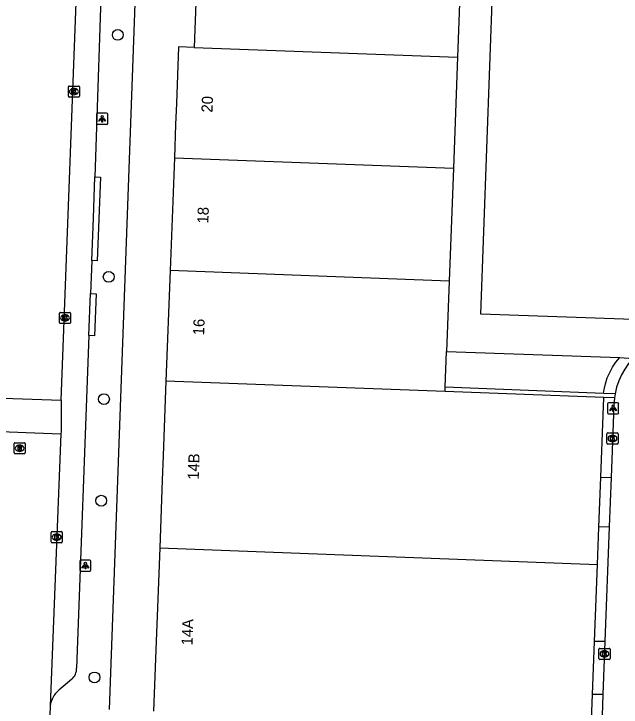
# Model space of a CAD drawing. Extents: x 161355 to 162026, y 386504 to 387459.
# Drawn here: x 161841.2 to 161895.9, y 387323.4 to 387385.9 of the extents above; entities that cross this region are included whole.
import ezdxf

# ---------------------------------------------------------------- set-up
doc = ezdxf.new("R2010")
doc.units = 0
for name, color, linetype in [('IMGEO_Boom', 7, 'Continuous'), ('IMGEO_Kolk', 7, 'Continuous'), ('IMGEO_Lichtpunt', 7, 'Continuous'), ('IMGEO_Pand', 7, 'Continuous'), ('IMGEO_Pand_nummerreeks', 7, 'Continuous'), ('IMGEO_Rijbaan_lokaal_open', 7, 'Continuous'), ('IMGEO_Rioolput', 7, 'Continuous'), ('IMGEO_Voetpad_open', 7, 'Continuous')]:
    doc.layers.add(name, color=color, linetype=linetype)

msp = doc.modelspace()

# ---------------------------------------------------------------- linework, layer by layer
at = {"layer": 'IMGEO_Boom'}
for centre in [(161850.552, 387383.995), (161849.733, 387362.18), (161849.304, 387351.158), (161849.059, 387342.003), (161848.451, 387326.071)]:
    msp.add_circle(centre, 0.489, dxfattribs=at)
at = {"layer": 'IMGEO_Kolk'}
for p, q in [((161846.172, 387379.382), (161847.024, 387379.382)), ((161846.097, 387378.456), (161846.097, 387379.308)), ((161846.585, 387379.162), (161846.61, 387379.162)), ((161847.098, 387379.308), (161847.098, 387378.456)), ((161847.024, 387378.382), (161846.172, 387378.382)), ((161846.608, 387378.602), (161846.583, 387378.602)), ((161845.289, 387358.05), (161845.289, 387358.902)), ((161845.364, 387358.976), (161846.216, 387358.976)), ((161845.777, 387358.756), (161845.802, 387358.756)), ((161846.29, 387358.902), (161846.29, 387358.05)), ((161845.8, 387358.196), (161845.775, 387358.196)), ((161846.216, 387357.976), (161845.364, 387357.976)), ((161894.66, 387347.183), (161894.66, 387348.035)), ((161894.735, 387348.109), (161895.587, 387348.109)), ((161895.148, 387347.889), (161895.173, 387347.889)), ((161895.661, 387348.035), (161895.661, 387347.183)), ((161895.587, 387347.109), (161894.735, 387347.109)), ((161895.171, 387347.329), (161895.146, 387347.329)), ((161844.546, 387338.292), (161844.546, 387339.144)), ((161844.621, 387339.218), (161845.473, 387339.218)), ((161845.034, 387338.998), (161845.059, 387338.998)), ((161845.547, 387339.144), (161845.547, 387338.292)), ((161845.473, 387338.218), (161844.621, 387338.218)), ((161845.057, 387338.438), (161845.032, 387338.438)), ((161893.935, 387327.768), (161893.935, 387328.62)), ((161894.01, 387328.694), (161894.862, 387328.694)), ((161894.423, 387328.474), (161894.448, 387328.474)), ((161894.936, 387328.62), (161894.936, 387327.768)), ((161894.862, 387327.694), (161894.01, 387327.694)), ((161894.446, 387327.914), (161894.421, 387327.914))]:
    msp.add_line(p, q, dxfattribs=at)
for points in [[(161846.172, 387379.382), (161847.024, 387379.382)], [(161846.097, 387378.456), (161846.097, 387379.308)], [(161846.418, 387379.082), (161846.541, 387379.082), (161846.541, 387378.931), (161846.671, 387379.082), (161846.835, 387379.082), (161846.689, 387378.931), (161846.842, 387378.682), (161846.69, 387378.682), (161846.605, 387378.846), (161846.541, 387378.779), (161846.541, 387378.682), (161846.418, 387378.682), (161846.418, 387379.082)], [(161847.098, 387379.308), (161847.098, 387378.456)], [(161847.024, 387378.382), (161846.172, 387378.382)], [(161845.289, 387358.05), (161845.289, 387358.902)], [(161845.364, 387358.976), (161846.216, 387358.976)], [(161846.29, 387358.902), (161846.29, 387358.05)], [(161845.61, 387358.676), (161845.733, 387358.676), (161845.733, 387358.525), (161845.863, 387358.676), (161846.027, 387358.676), (161845.881, 387358.525), (161846.034, 387358.276), (161845.882, 387358.276), (161845.797, 387358.44), (161845.733, 387358.373), (161845.733, 387358.276), (161845.61, 387358.276), (161845.61, 387358.676)], [(161846.216, 387357.976), (161845.364, 387357.976)], [(161894.66, 387347.183), (161894.66, 387348.035)], [(161894.735, 387348.109), (161895.587, 387348.109)], [(161894.981, 387347.809), (161895.104, 387347.809), (161895.104, 387347.658), (161895.234, 387347.809), (161895.398, 387347.809), (161895.252, 387347.658), (161895.405, 387347.409), (161895.253, 387347.409), (161895.168, 387347.573), (161895.104, 387347.506), (161895.104, 387347.409), (161894.981, 387347.409), (161894.981, 387347.809)], [(161895.661, 387348.035), (161895.661, 387347.183)], [(161895.587, 387347.109), (161894.735, 387347.109)], [(161844.546, 387338.292), (161844.546, 387339.144)], [(161844.621, 387339.218), (161845.473, 387339.218)], [(161844.867, 387338.918), (161844.99, 387338.918), (161844.99, 387338.767), (161845.12, 387338.918), (161845.284, 387338.918), (161845.138, 387338.767), (161845.291, 387338.518), (161845.139, 387338.518), (161845.054, 387338.682), (161844.99, 387338.615), (161844.99, 387338.518), (161844.867, 387338.518), (161844.867, 387338.918)], [(161845.547, 387339.144), (161845.547, 387338.292)], [(161845.473, 387338.218), (161844.621, 387338.218)], [(161893.935, 387327.768), (161893.935, 387328.62)], [(161894.01, 387328.694), (161894.862, 387328.694)], [(161894.256, 387328.394), (161894.379, 387328.394), (161894.379, 387328.243), (161894.509, 387328.394), (161894.673, 387328.394), (161894.527, 387328.243), (161894.68, 387327.994), (161894.528, 387327.994), (161894.443, 387328.158), (161894.379, 387328.091), (161894.379, 387327.994), (161894.256, 387327.994), (161894.256, 387328.394)], [(161894.936, 387328.62), (161894.936, 387327.768)], [(161894.862, 387327.694), (161894.01, 387327.694)]]:
    msp.add_lwpolyline(points, dxfattribs=at)
for centre, start, end in [((161846.174, 387379.306), 91.55205, 178.44795), ((161846.174, 387379.306), 91.55205, 178.44795), ((161847.022, 387379.306), 1.55205, 88.44795), ((161847.022, 387379.306), 1.55205, 88.44795), ((161846.174, 387378.458), 181.55205, 268.44795), ((161846.174, 387378.458), 181.55205, 268.44795), ((161847.022, 387378.458), 271.55205, 358.44795), ((161847.022, 387378.458), 271.55205, 358.44795), ((161845.366, 387358.9), 91.55205, 178.44795), ((161845.366, 387358.9), 91.55205, 178.44795), ((161846.214, 387358.9), 1.55205, 88.44795), ((161846.214, 387358.9), 1.55205, 88.44795), ((161845.366, 387358.052), 181.55205, 268.44795), ((161845.366, 387358.052), 181.55205, 268.44795), ((161846.214, 387358.052), 271.55205, 358.44795), ((161846.214, 387358.052), 271.55205, 358.44795), ((161894.737, 387348.033), 91.55205, 178.44795), ((161894.737, 387348.033), 91.55205, 178.44795), ((161895.585, 387348.033), 1.55205, 88.44795), ((161895.585, 387348.033), 1.55205, 88.44795), ((161894.737, 387347.185), 181.55205, 268.44795), ((161894.737, 387347.185), 181.55205, 268.44795), ((161895.585, 387347.185), 271.55205, 358.44795), ((161895.585, 387347.185), 271.55205, 358.44795), ((161844.623, 387339.142), 91.55205, 178.44795), ((161844.623, 387339.142), 91.55205, 178.44795), ((161845.471, 387339.142), 1.55205, 88.44795), ((161845.471, 387339.142), 1.55205, 88.44795), ((161844.623, 387338.294), 181.55205, 268.44795), ((161844.623, 387338.294), 181.55205, 268.44795), ((161845.471, 387338.294), 271.55205, 358.44795), ((161845.471, 387338.294), 271.55205, 358.44795), ((161894.012, 387328.618), 91.55205, 178.44795), ((161894.012, 387328.618), 91.55205, 178.44795), ((161894.86, 387328.618), 1.55205, 88.44795), ((161894.86, 387328.618), 1.55205, 88.44795), ((161894.012, 387327.77), 181.55205, 268.44795), ((161894.012, 387327.77), 181.55205, 268.44795), ((161894.86, 387327.77), 271.55205, 358.44795), ((161894.86, 387327.77), 271.55205, 358.44795)]:
    msp.add_arc(centre, 0.0765, start, end, dxfattribs=at)
for centre, major_axis, ratio, start_param, end_param in [((161846.584, 387378.882), (-0.387, 0.002), 0.722429, 4.712389, 7.853982), ((161846.609, 387378.882), (-0.39, 0.002), 0.717154, 1.570796, 4.712389), ((161845.776, 387358.476), (-0.387, 0.002), 0.722429, 4.712389, 7.853982), ((161845.801, 387358.476), (-0.39, 0.002), 0.717154, 1.570796, 4.712389), ((161895.147, 387347.609), (-0.387, 0.002), 0.722429, 4.712389, 7.853982), ((161895.172, 387347.609), (-0.39, 0.002), 0.717154, 1.570796, 4.712389), ((161845.033, 387338.718), (-0.387, 0.002), 0.722429, 4.712389, 7.853982), ((161845.058, 387338.718), (-0.39, 0.002), 0.717154, 1.570796, 4.712389), ((161894.422, 387328.194), (-0.387, 0.002), 0.722429, 4.712389, 7.853982), ((161894.447, 387328.194), (-0.39, 0.002), 0.717154, 1.570796, 4.712389)]:
    msp.add_ellipse(centre, major_axis=major_axis, ratio=ratio, start_param=start_param, end_param=end_param, dxfattribs=at)
at = {"layer": 'IMGEO_Lichtpunt'}
for p, q in [((161849.548, 387376.927), (161848.74, 387376.927)), ((161849.548, 387376.927), (161848.74, 387376.927)), ((161848.646, 387376.832), (161848.646, 387376.025)), ((161848.646, 387376.832), (161848.646, 387376.025)), ((161849.642, 387376.025), (161849.642, 387376.832)), ((161849.642, 387376.025), (161849.642, 387376.832)), ((161848.74, 387375.931), (161849.548, 387375.931)), ((161848.74, 387375.931), (161849.548, 387375.931)), ((161894.72, 387350.735), (161894.72, 387349.928)), ((161894.72, 387350.735), (161894.72, 387349.928)), ((161895.622, 387350.83), (161894.814, 387350.83)), ((161895.622, 387350.83), (161894.814, 387350.83)), ((161895.716, 387349.928), (161895.716, 387350.735)), ((161895.716, 387349.928), (161895.716, 387350.735)), ((161894.814, 387349.834), (161895.622, 387349.834)), ((161894.814, 387349.834), (161895.622, 387349.834)), ((161847.134, 387336.555), (161847.134, 387335.748)), ((161847.134, 387336.555), (161847.134, 387335.748)), ((161848.036, 387336.65), (161847.228, 387336.65)), ((161848.036, 387336.65), (161847.228, 387336.65)), ((161848.13, 387335.748), (161848.13, 387336.555)), ((161848.13, 387335.748), (161848.13, 387336.555)), ((161847.228, 387335.654), (161848.036, 387335.654)), ((161847.228, 387335.654), (161848.036, 387335.654))]:
    msp.add_line(p, q, dxfattribs=at)
for points in [[(161849.02, 387376.496), (161849.059, 387376.468), (161848.871, 387376.206), (161848.833, 387376.233), (161849.02, 387376.496)], [(161849.122, 387376.448), (161849.169, 387376.448), (161849.169, 387376.126), (161849.122, 387376.126), (161849.122, 387376.448)], [(161849.232, 387376.468), (161849.27, 387376.495), (161849.457, 387376.233), (161849.418, 387376.205), (161849.232, 387376.468)], [(161895.094, 387350.399), (161895.133, 387350.371), (161894.945, 387350.109), (161894.907, 387350.136), (161895.094, 387350.399)], [(161895.196, 387350.351), (161895.243, 387350.351), (161895.243, 387350.029), (161895.196, 387350.029), (161895.196, 387350.351)], [(161895.306, 387350.371), (161895.344, 387350.398), (161895.531, 387350.136), (161895.492, 387350.108), (161895.306, 387350.371)], [(161847.508, 387336.219), (161847.547, 387336.191), (161847.359, 387335.929), (161847.321, 387335.956), (161847.508, 387336.219)], [(161847.61, 387336.171), (161847.657, 387336.171), (161847.657, 387335.849), (161847.61, 387335.849), (161847.61, 387336.171)], [(161847.72, 387336.191), (161847.758, 387336.218), (161847.945, 387335.956), (161847.906, 387335.928), (161847.72, 387336.191)]]:
    msp.add_lwpolyline(points, dxfattribs=at)
for centre in [(161849.145, 387376.63), (161895.219, 387350.533), (161847.633, 387336.353)]:
    msp.add_circle(centre, 0.0994, dxfattribs=at)
for centre, start, end in [((161848.74, 387376.832), 90, 180), ((161848.74, 387376.832), 90, 180), ((161849.548, 387376.832), 0, 90), ((161849.548, 387376.832), 0, 90), ((161848.74, 387376.025), 180, 270), ((161848.74, 387376.025), 180, 270), ((161849.548, 387376.025), 270, 0), ((161849.548, 387376.025), 270, 360), ((161894.814, 387350.735), 90, 180), ((161894.814, 387350.735), 90, 180), ((161895.622, 387350.735), 0, 90), ((161895.622, 387350.735), 0, 90), ((161894.814, 387349.928), 180, 270), ((161894.814, 387349.928), 180, 270), ((161895.622, 387349.928), 270, 0), ((161895.622, 387349.928), 270, 360), ((161847.228, 387336.555), 90, 180), ((161847.228, 387336.555), 90, 180), ((161848.036, 387336.555), 0, 90), ((161848.036, 387336.555), 0, 90), ((161847.228, 387335.748), 180, 270), ((161847.228, 387335.748), 180, 270), ((161848.036, 387335.748), 270, 0), ((161848.036, 387335.748), 270, 360)]:
    msp.add_arc(centre, 0.0946, start, end, dxfattribs=at)
at = {"layer": 'IMGEO_Pand'}
for points in [[(161881.733, 387396.518), (161857.976, 387397.409), (161857.431, 387382.866)], [(161881.733, 387396.518), (161881.188, 387381.974)], [(161898.743, 387358.271), (161883.297, 387358.832), (161884.38, 387388.656)], [(161857.431, 387382.866), (161856.026, 387382.919), (161855.835, 387377.823), (161855.764, 387375.924), (161855.651, 387372.925)], [(161857.431, 387382.866), (161881.188, 387381.974)], [(161881.188, 387381.974), (161880.813, 387371.981)], [(161855.651, 387372.925), (161855.269, 387362.741)], [(161855.651, 387372.925), (161880.813, 387371.981)], [(161880.813, 387371.981), (161880.431, 387361.797)], [(161855.269, 387362.741), (161854.896, 387352.779)], [(161880.431, 387361.797), (161855.269, 387362.741)], [(161880.431, 387361.797), (161880.193, 387355.442)], [(161880.073, 387352.246), (161880.193, 387355.442)], [(161854.896, 387352.779), (161854.644, 387346.084), (161854.56, 387343.846), (161854.332, 387337.744)], [(161880.058, 387351.835), (161854.896, 387352.779)], [(161880.058, 387351.835), (161880.073, 387352.246)], [(161894.383, 387351.298), (161880.058, 387351.835)], [(161894.109, 387344.138), (161894.383, 387351.298)], [(161893.935, 387339.603), (161894.109, 387344.138)], [(161893.807, 387336.263), (161893.935, 387339.603)], [(161854.332, 387337.744), (161854.101, 387331.584), (161854.017, 387329.346), (161853.78, 387323.028)], [(161854.332, 387337.744), (161893.807, 387336.263)], [(161893.541, 387329.312), (161893.807, 387336.263)], [(161893.358, 387324.547), (161893.541, 387329.312)], [(161893.239, 387321.445), (161893.358, 387324.547)]]:
    msp.add_lwpolyline(points, dxfattribs=at)
at = {"layer": 'IMGEO_Rijbaan_lokaal_open'}
for points in [[(161845.448, 387351.064), (161847.109, 387394.906)], [(161896.98, 387354.835), (161896.6, 387354.371), (161896.263, 387353.875), (161895.972, 387353.35), (161895.728, 387352.802), (161895.535, 387352.234), (161895.393, 387351.651), (161895.389, 387351.631)], [(161838.451, 387351.296), (161845.448, 387351.064)], [(161895.328, 387351.263), (161895.272, 387350.626), (161895.028, 387344.098)], [(161895.389, 387351.631), (161895.328, 387351.263)], [(161845.448, 387351.064), (161845.432, 387348.199), (161845.426, 387348.037)], [(161838.384, 387348.311), (161845.426, 387348.037)], [(161845.426, 387348.037), (161844.462, 387323.51)], [(161895.028, 387344.098), (161894.862, 387339.639)], [(161894.862, 387339.639), (161894.477, 387329.301)], [(161894.477, 387329.301), (161894.298, 387324.525)], [(161894.298, 387324.525), (161894.157, 387320.727)], [(161844.462, 387323.51), (161844.391, 387321.729)]]:
    msp.add_lwpolyline(points, dxfattribs=at)
at = {"layer": 'IMGEO_Rioolput'}
for p, q in [((161841.203, 387346.303), (161841.203, 387347.155)), ((161841.278, 387347.229), (161842.13, 387347.229)), ((161841.691, 387347.009), (161841.716, 387347.009)), ((161842.204, 387347.155), (161842.204, 387346.303)), ((161841.714, 387346.449), (161841.689, 387346.449)), ((161842.13, 387346.229), (161841.278, 387346.229))]:
    msp.add_line(p, q, dxfattribs=at)
for points in [[(161841.203, 387346.303), (161841.203, 387347.155)], [(161841.278, 387347.229), (161842.13, 387347.229)], [(161841.792, 387346.927), (161841.54, 387346.929), (161841.54, 387346.529)], [(161842.204, 387347.155), (161842.204, 387346.303)], [(161841.54, 387346.529), (161841.664, 387346.529), (161841.664, 387346.691), (161841.675, 387346.691)], [(161841.718, 387346.848), (161841.664, 387346.848), (161841.664, 387346.767)], [(161841.664, 387346.767), (161841.716, 387346.767)], [(161841.722, 387346.662), (161841.793, 387346.529), (161841.933, 387346.529), (161841.868, 387346.655)], [(161842.13, 387346.229), (161841.278, 387346.229)]]:
    msp.add_lwpolyline(points, dxfattribs=at)
for centre, radius, start, end in [((161841.28, 387347.153), 0.0765, 91.55205, 178.44795), ((161841.28, 387347.153), 0.0765, 91.55205, 178.44795), ((161841.791, 387346.817), 0.109, 350.36119, 89.41601), ((161842.128, 387347.153), 0.0765, 1.55205, 88.44795), ((161842.128, 387347.153), 0.0765, 1.55205, 88.44795), ((161841.28, 387346.305), 0.0765, 181.55205, 268.44795), ((161841.28, 387346.305), 0.0765, 181.55205, 268.44795), ((161841.674, 387346.638), 0.0533, 26.02933, 88.69889), ((161841.7, 387346.956), 0.19, 274.7715, 282.96867), ((161841.724, 387346.752), 0.0964, 77.00612, 93.18647), ((161841.738, 387346.809), 0.0378, 276.66336, 79.67722), ((161841.789, 387346.817), 0.112, 277.58423, 350.98172), ((161841.773, 387346.602), 0.108, 29.51342, 73.79051), ((161842.128, 387346.305), 0.0765, 271.55205, 358.44795), ((161842.128, 387346.305), 0.0765, 271.55205, 358.44795)]:
    msp.add_arc(centre, radius, start, end, dxfattribs=at)
for centre, major_axis, ratio, start_param, end_param in [((161841.69, 387346.729), (-0.387, 0.002), 0.722429, 4.712389, 7.853982), ((161841.715, 387346.729), (-0.39, 0.002), 0.717154, 1.570796, 4.712389)]:
    msp.add_ellipse(centre, major_axis=major_axis, ratio=ratio, start_param=start_param, end_param=end_param, dxfattribs=at)
at = {"layer": 'IMGEO_Voetpad_open'}
for points in [[(161849.797, 387323.17), (161852.592, 387400.055)], [(161849.178, 387391.848), (161848.486, 387371.196)], [(161848.486, 387371.196), (161848.987, 387371.178), (161848.705, 387363.633), (161848.205, 387363.651)], [(161848.205, 387363.651), (161848.347, 387367.476), (161848.486, 387371.196)], [(161848.205, 387363.651), (161848.093, 387360.671)], [(161848.093, 387360.671), (161848.592, 387360.654), (161848.451, 387356.869), (161847.952, 387356.886)], [(161847.952, 387356.886), (161848.093, 387360.671)], [(161847.952, 387356.886), (161846.831, 387326.909)], [(161880.193, 387355.442), (161895.808, 387354.912)], [(161894.338, 387351.672), (161894.394, 387352.023), (161894.518, 387352.551), (161894.689, 387353.066), (161894.906, 387353.563), (161895.166, 387354.039), (161895.467, 387354.49), (161895.808, 387354.912)], [(161895.808, 387354.912), (161896.98, 387354.835)], [(161894.338, 387351.672), (161880.073, 387352.246)], [(161895.389, 387351.631), (161894.338, 387351.672)], [(161895.328, 387351.263), (161894.383, 387351.298)], [(161894.109, 387344.138), (161895.028, 387344.098)], [(161894.862, 387339.639), (161893.935, 387339.603)], [(161894.477, 387329.301), (161893.541, 387329.312)], [(161846.396, 387325.907), (161845.225, 387324.92)], [(161894.298, 387324.525), (161893.358, 387324.547)]]:
    msp.add_lwpolyline(points, dxfattribs=at)
for centre, radius, start, end in [((161845.631, 387326.834), 1.202, 309.50982, 3.55579), ((161846.612, 387323.258), 2.164, 129.84288, 173.3184)]:
    msp.add_arc(centre, radius, start, end, dxfattribs=at)

# ---------------------------------------------------------------- texts
at = {"layer": 'IMGEO_Pand_nummerreeks'}
for s, rotation, p in [('20', 87.85198, (161859.086, 387376.976)), ('18', 87.85198, (161858.71, 387366.978)), ('16', 87.85197, (161858.332, 387356.902)), ('14B', 87.85353, (161857.844, 387343.875)), ('14A', 87.8504, (161857.284, 387328.947))]:
    msp.add_text(s, height=1, rotation=rotation, dxfattribs=at).set_placement(p)

doc.saveas('drawing.dxf')
